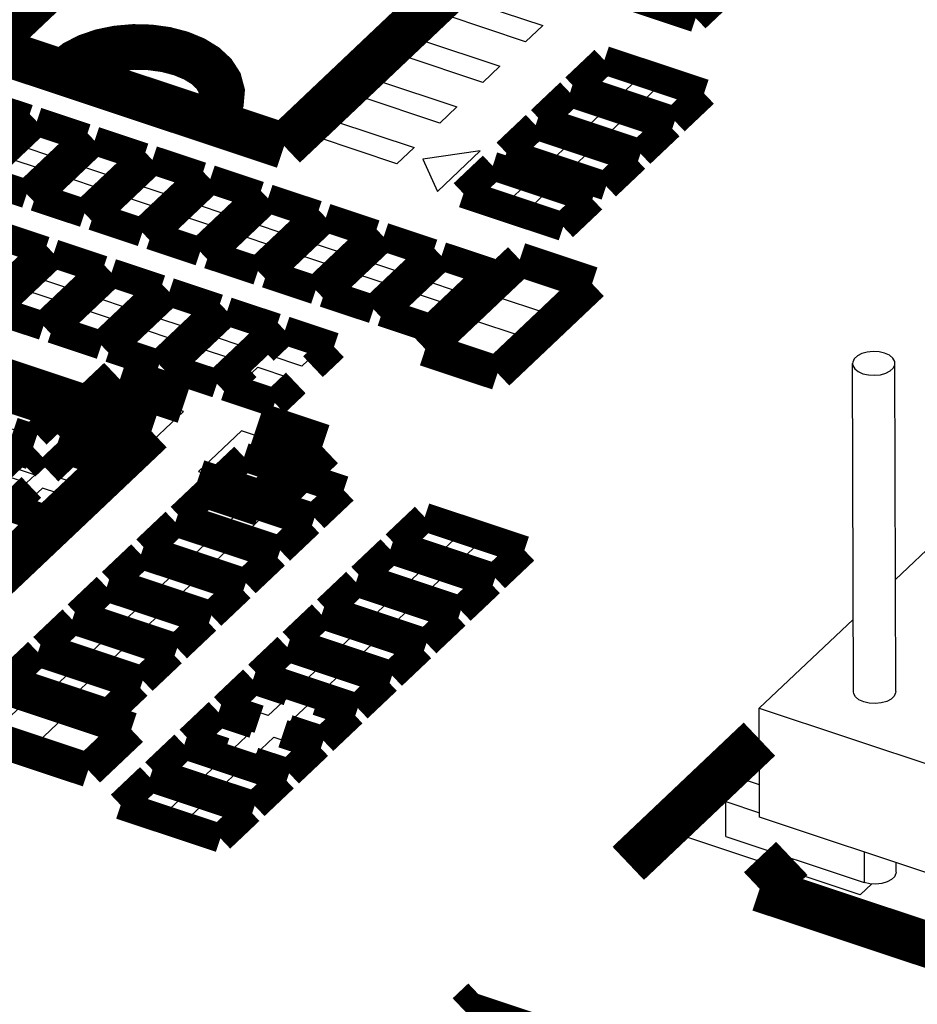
# Model space of a CAD drawing. Extents: x 0 to 1189, y 0 to 841.
# Tile 284 of 297: x 631.78 to 636.52, y 554.97 to 560.18. Entities that reach past the tile are written whole.
import ezdxf

# ---------------------------------------------------------------- set-up
doc = ezdxf.new("R2010")
doc.units = 0
doc.header["$LTSCALE"] = 65.395
doc.layers.get('0').update_dxf_attribs({"linetype": 'CONTINUOUS'})

msp = doc.modelspace()

# ---------------------------------------------------------------- linework, layer by layer
at = {"color": 7, "linetype": 'Continuous'}
for p, q in [((634.1225592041, 560.2846109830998), (634.5428876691, 560.1447657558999)), ((634.4520547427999, 560.0586792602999), (634.0317262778, 560.1985244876)), ((634.5428876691, 560.1447657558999), (634.4520547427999, 560.0586792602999)), ((633.8046439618, 559.9833082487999), (633.8954768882, 560.0693947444)), ((633.8954768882, 560.0693947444), (634.3158053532, 559.9295495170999)), ((634.2249724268, 559.8434630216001), (633.8046439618, 559.9833082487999)), ((634.3158053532, 559.9295495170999), (634.2249724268, 559.8434630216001)), ((634.7867908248, 559.8251886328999), (634.8867070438, 559.919883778)), ((634.8867070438, 559.919883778), (635.048877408, 559.8659289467)), ((635.048877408, 559.8659289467), (634.9489611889, 559.7712338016)), ((633.5775616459, 559.7680920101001), (633.6683945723, 559.8541785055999)), ((633.6683945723, 559.8541785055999), (634.0887230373, 559.7143332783)), ((634.9489611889, 559.7712338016), (634.7867908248, 559.8251886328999)), ((635.0602335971, 559.7342129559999), (635.1601498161, 559.828908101)), ((635.1601498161, 559.828908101), (635.3223201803, 559.7749532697)), ((633.9978901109, 559.6282467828), (633.5775616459, 559.7680920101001)), ((635.3223201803, 559.7749532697), (635.2224039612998, 559.6802581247)), ((634.0887230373, 559.7143332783), (633.9978901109, 559.6282467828)), ((634.6051249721, 559.6530156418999), (634.7050411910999, 559.7477107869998)), ((634.7050411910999, 559.7477107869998), (634.8672115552, 559.6937559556)), ((635.2224039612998, 559.6802581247), (635.0602335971, 559.7342129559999)), ((634.8672115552, 559.6937559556), (634.7672953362, 559.5990608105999)), ((634.8785677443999, 559.562039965), (634.9784839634, 559.65673511)), ((634.9784839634, 559.65673511), (635.1406543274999, 559.6027802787)), ((633.35047933, 559.5528757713), (633.4413122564, 559.6389622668)), ((633.4413122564, 559.6389622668), (633.8616407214, 559.4991170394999)), ((634.7672953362, 559.5990608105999), (634.6051249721, 559.6530156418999)), ((635.1406543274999, 559.6027802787), (635.0407381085, 559.5080851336)), ((631.7892073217, 559.5040420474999), (631.8855810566, 559.5953798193)), ((631.8855810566, 559.5953798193), (632.0537124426, 559.5394417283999)), ((633.770807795, 559.413030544), (633.35047933, 559.5528757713)), ((634.4234591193, 559.4808426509), (634.5233753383, 559.5755377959)), ((634.5233753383, 559.5755377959), (634.6855457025, 559.5215829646)), ((635.0407381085, 559.5080851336), (634.8785677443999, 559.562039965)), ((631.9573387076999, 559.4481039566), (631.7892073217, 559.5040420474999)), ((632.0537124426, 559.5394417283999), (631.9573387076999, 559.4481039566)), ((633.8616407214, 559.4991170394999), (633.770807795, 559.413030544)), ((634.6855457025, 559.5215829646), (634.5856294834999, 559.4268878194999)), ((632.0949007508, 559.4023364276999), (632.1912744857, 559.4936741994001)), ((632.1912744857, 559.4936741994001), (632.3594058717, 559.4377361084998)), ((634.2122914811, 559.4813148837), (633.90769193, 559.4372727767)), ((633.9852091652, 559.266098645), (634.2122914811, 559.4813148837)), ((634.5856294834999, 559.4268878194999), (634.4234591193, 559.4808426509)), ((634.6969018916, 559.3898669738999), (634.7968181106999, 559.484562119)), ((634.7968181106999, 559.484562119), (634.9589884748, 559.4306072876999)), ((631.7230809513, 559.4413710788), (631.8912123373, 559.3854329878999)), ((632.2630321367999, 559.3463983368), (632.0949007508, 559.4023364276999)), ((632.3594058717, 559.4377361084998), (632.2630321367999, 559.3463983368)), ((633.90769193, 559.4372727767), (633.9852091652, 559.266098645)), ((634.9589884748, 559.4306072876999), (634.8590722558, 559.3359121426)), ((631.7948386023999, 559.2940952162), (631.6267072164, 559.3500333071)), ((631.8912123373, 559.3854329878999), (631.7948386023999, 559.2940952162)), ((632.4005941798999, 559.3006308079), (632.4969679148, 559.3919685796)), ((632.4969679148, 559.3919685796), (632.6650993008, 559.3360304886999)), ((634.1963768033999, 559.2656264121), (634.2962930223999, 559.3603215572)), ((634.2962930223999, 559.3603215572), (634.4584633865, 559.3063667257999)), ((634.8590722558, 559.3359121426), (634.6969018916, 559.3898669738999)), ((631.9324006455, 559.2483276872), (632.0287743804, 559.339665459)), ((632.0287743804, 559.339665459), (632.1969057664, 559.283727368)), ((632.5687255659, 559.2446927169), (632.4005941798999, 559.3006308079)), ((632.6650993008, 559.3360304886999), (632.5687255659, 559.2446927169)), ((632.706287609, 559.198925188), (632.8026613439, 559.2902629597)), ((632.8026613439, 559.2902629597), (632.9707927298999, 559.2343248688)), ((634.4584633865, 559.3063667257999), (634.3585471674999, 559.2116715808)), ((632.1005320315, 559.1923895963), (631.9324006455, 559.2483276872)), ((632.1969057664, 559.283727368), (632.1005320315, 559.1923895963)), ((632.2380940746, 559.1466220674), (632.3344678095, 559.2379598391)), ((632.3344678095, 559.2379598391), (632.5025991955, 559.1820217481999)), ((634.3585471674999, 559.2116715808), (634.1963768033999, 559.2656264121)), ((634.4698195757, 559.1746507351), (634.5697357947, 559.2693458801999)), ((634.5697357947, 559.2693458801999), (634.7319061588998, 559.2153910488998)), ((632.874418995, 559.1429870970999), (632.706287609, 559.198925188)), ((632.9707927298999, 559.2343248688), (632.874418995, 559.1429870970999)), ((633.0119810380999, 559.0972195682), (633.1083547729, 559.1885573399)), ((633.1083547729, 559.1885573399), (633.2764861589, 559.1326192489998)), ((634.7319061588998, 559.2153910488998), (634.6319899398, 559.1206959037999)), ((632.4062254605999, 559.0906839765), (632.2380940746, 559.1466220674)), ((632.5025991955, 559.1820217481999), (632.4062254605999, 559.0906839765)), ((632.5437875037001, 559.0449164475), (632.6401612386, 559.1362542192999)), ((632.6401612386, 559.1362542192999), (632.8082926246, 559.0803161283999)), ((634.6319899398, 559.1206959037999), (634.4698195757, 559.1746507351)), ((633.1801124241, 559.0412814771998), (633.0119810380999, 559.0972195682)), ((633.2764861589, 559.1326192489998), (633.1801124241, 559.0412814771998)), ((633.3176744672, 558.9955139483), (633.414048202, 559.0868517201)), ((633.414048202, 559.0868517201), (633.582179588, 559.0309136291)), ((632.7119188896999, 558.9889783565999), (632.5437875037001, 559.0449164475)), ((632.8082926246, 559.0803161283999), (632.7119188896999, 558.9889783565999)), ((632.8494809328, 558.9432108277), (632.9458546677, 559.0345485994)), ((632.9458546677, 559.0345485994), (633.1139860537, 558.9786105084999)), ((633.582179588, 559.0309136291), (633.4858058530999, 558.9395758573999)), ((631.668985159, 558.9986768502), (631.8371165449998, 558.9427387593)), ((633.1139860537, 558.9786105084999), (633.0176123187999, 558.8872727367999)), ((633.4858058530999, 558.9395758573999), (633.3176744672, 558.9955139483)), ((633.6233678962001, 558.8938083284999), (633.7197416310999, 558.9851461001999)), ((633.7197416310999, 558.9851461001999), (633.8878730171, 558.9292080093)), ((631.8371165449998, 558.9427387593), (631.7407428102, 558.8514009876)), ((633.0176123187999, 558.8872727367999), (632.8494809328, 558.9432108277)), ((633.1551743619, 558.8415052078), (633.2515480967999, 558.9328429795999)), ((633.2515480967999, 558.9328429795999), (633.4196794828, 558.8769048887)), ((633.8878730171, 558.9292080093), (633.7914992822, 558.8378702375)), ((631.8783048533, 558.8056334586), (631.9746785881, 558.8969712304)), ((631.9746785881, 558.8969712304), (632.1428099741, 558.8410331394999)), ((633.4196794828, 558.8769048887), (633.3233057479, 558.7855671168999)), ((633.7914992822, 558.8378702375), (633.6233678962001, 558.8938083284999)), ((633.9290613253, 558.7921027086), (634.0254350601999, 558.8834404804)), ((634.0254350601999, 558.8834404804), (634.1935664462, 558.8275023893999)), ((632.1428099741, 558.8410331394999), (632.0464362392, 558.7496953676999)), ((633.3233057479, 558.7855671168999), (633.1551743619, 558.8415052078)), ((633.4608677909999, 558.7397995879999), (633.5572415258, 558.8311373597)), ((633.5572415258, 558.8311373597), (633.7253729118, 558.7751992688)), ((634.1935664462, 558.8275023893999), (634.0971927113, 558.7361646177)), ((634.3034862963, 558.7066089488), (634.4488189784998, 558.8443473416)), ((634.4488189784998, 558.8443473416), (634.6933737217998, 558.7629828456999)), ((632.0464362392, 558.7496953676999), (631.8783048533, 558.8056334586)), ((632.1839982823, 558.7039278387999), (632.2803720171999, 558.7952656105)), ((632.2803720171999, 558.7952656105), (632.4485034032, 558.7393275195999)), ((633.7253729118, 558.7751992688), (633.628999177, 558.6838614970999)), ((634.0971927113, 558.7361646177), (633.9290613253, 558.7921027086)), ((631.7158047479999, 558.6516247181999), (631.8121784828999, 558.7429624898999)), ((631.8121784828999, 558.7429624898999), (631.9803098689, 558.687024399)), ((632.4485034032, 558.7393275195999), (632.3521296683, 558.6479897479)), ((633.628999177, 558.6838614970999), (633.4608677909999, 558.7397995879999)), ((633.7665612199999, 558.6380939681), (633.8629349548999, 558.7294317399)), ((633.8629349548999, 558.7294317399), (634.0310663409, 558.673493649)), ((634.6933737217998, 558.7629828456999), (634.5480410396, 558.6252444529)), ((631.9803098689, 558.687024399), (631.883936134, 558.5956866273)), ((632.3521296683, 558.6479897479), (632.1839982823, 558.7039278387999)), ((632.4896917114, 558.602222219), (632.5860654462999, 558.6935599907)), ((632.5860654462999, 558.6935599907), (632.7541968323, 558.6376218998)), ((634.0310663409, 558.673493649), (633.934692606, 558.5821558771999)), ((634.5480410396, 558.6252444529), (634.3034862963, 558.7066089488)), ((631.883936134, 558.5956866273), (631.7158047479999, 558.6516247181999)), ((632.0214981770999, 558.5499190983), (632.1178719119, 558.6412568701)), ((632.1178719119, 558.6412568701), (632.2860032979, 558.5853187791)), ((632.7541968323, 558.6376218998), (632.6578230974, 558.546284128)), ((633.934692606, 558.5821558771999), (633.7665612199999, 558.6380939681)), ((632.2860032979, 558.5853187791), (632.1896295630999, 558.4939810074)), ((632.6578230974, 558.546284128), (632.4896917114, 558.602222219)), ((632.7953851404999, 558.5005165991), (632.8917588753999, 558.5918543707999)), ((632.8917588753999, 558.5918543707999), (633.0598902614, 558.5359162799)), ((634.0309875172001, 558.4483494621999), (634.1763201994, 558.5860878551)), ((634.1763201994, 558.5860878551), (634.4208749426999, 558.5047233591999)), ((632.1896295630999, 558.4939810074), (632.0214981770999, 558.5499190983)), ((632.3271916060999, 558.4482134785), (632.4235653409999, 558.5395512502)), ((632.4235653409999, 558.5395512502), (632.591696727, 558.4836131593)), ((633.0598902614, 558.5359162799), (632.9635165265, 558.4445785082)), ((632.591696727, 558.4836131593), (632.4953229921, 558.3922753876)), ((632.9635165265, 558.4445785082), (632.7953851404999, 558.5005165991)), ((633.1010785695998, 558.3988109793), (633.1974523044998, 558.4901487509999)), ((633.1974523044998, 558.4901487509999), (633.3655836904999, 558.4342106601)), ((634.4208749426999, 558.5047233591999), (634.2755422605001, 558.3669849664)), ((632.4953229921, 558.3922753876), (632.3271916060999, 558.4482134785)), ((632.6328850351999, 558.3465078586), (632.7292587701, 558.4378456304)), ((632.7292587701, 558.4378456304), (632.8973901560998, 558.3819075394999)), ((633.3655836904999, 558.4342106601), (633.2692099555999, 558.3428728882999)), ((634.2755422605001, 558.3669849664), (634.0309875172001, 558.4483494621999)), ((632.8973901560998, 558.3819075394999), (632.8010164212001, 558.2905697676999)), ((633.2692099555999, 558.3428728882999), (633.1010785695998, 558.3988109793)), ((636.1848792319, 556.6199792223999), (636.1811193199, 558.3564787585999)), ((636.4088787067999, 556.6204642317), (636.4051187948, 558.3569637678)), ((632.8010164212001, 558.2905697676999), (632.6328850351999, 558.3465078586)), ((632.9385784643, 558.2448022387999), (633.0349521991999, 558.3361400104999)), ((633.0349521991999, 558.3361400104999), (633.2030835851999, 558.2802019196)), ((633.2030835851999, 558.2802019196), (633.1067098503, 558.1888641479)), ((633.1067098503, 558.1888641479), (632.9385784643, 558.2448022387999)), ((631.613990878, 557.8489021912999), (631.8585456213, 557.7675376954)), ((631.8131291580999, 557.7244944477), (631.5685744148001, 557.8058589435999)), ((632.8814871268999, 557.7258767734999), (632.9814033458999, 557.8205719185)), ((632.9814033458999, 557.8205719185), (633.14357371, 557.7666170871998)), ((631.8585456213, 557.7675376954), (631.8131291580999, 557.7244944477)), ((633.14357371, 557.7666170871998), (633.043657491, 557.6719219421)), ((633.1549298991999, 557.6349010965), (633.2548461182, 557.7295962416)), ((633.2548461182, 557.7295962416), (633.4170164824, 557.6756414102)), ((633.043657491, 557.6719219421), (632.8814871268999, 557.7258767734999)), ((633.4170164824, 557.6756414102), (633.3171002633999, 557.5809462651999)), ((632.6998212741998, 557.5537037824), (632.7997374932, 557.6483989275)), ((632.7997374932, 557.6483989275), (632.9619078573, 557.5944440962)), ((633.3171002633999, 557.5809462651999), (633.1549298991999, 557.6349010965)), ((632.9619078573, 557.5944440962), (632.8619916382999, 557.4997489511)), ((632.8619916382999, 557.4997489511), (632.6998212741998, 557.5537037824)), ((632.9732640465, 557.4627281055), (633.0731802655, 557.5574232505)), ((633.0731802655, 557.5574232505), (633.2353506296, 557.5034684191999)), ((632.5181554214, 557.3815307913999), (632.6180716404, 557.4762259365)), ((632.6180716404, 557.4762259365), (632.7802420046, 557.4222711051)), ((633.2353506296, 557.5034684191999), (633.1354344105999, 557.4087732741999)), ((633.8367790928, 557.4080467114), (633.9366953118, 557.5027418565)), ((633.9366953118, 557.5027418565), (634.0988656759, 557.4487870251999)), ((632.7802420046, 557.4222711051), (632.6803257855, 557.3275759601)), ((633.1354344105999, 557.4087732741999), (632.9732640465, 557.4627281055)), ((634.0988656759, 557.4487870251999), (633.9989494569, 557.3540918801)), ((636.6382154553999, 557.4330033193), (636.4075926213, 557.2144315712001)), ((632.6803257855, 557.3275759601), (632.5181554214, 557.3815307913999)), ((632.7915981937, 557.2905551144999), (632.8915144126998, 557.3852502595)), ((632.8915144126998, 557.3852502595), (633.0536847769, 557.3312954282)), ((633.9989494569, 557.3540918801), (633.8367790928, 557.4080467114)), ((634.1102218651, 557.3170710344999), (634.2101380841, 557.4117661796)), ((634.2101380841, 557.4117661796), (634.3723084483, 557.3578113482)), ((633.0536847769, 557.3312954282), (632.9537685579, 557.2366002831)), ((633.6551132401, 557.2358737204), (633.7550294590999, 557.3305688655)), ((633.7550294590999, 557.3305688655), (633.9171998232, 557.2766140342)), ((634.2723922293, 557.2631162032), (634.1102218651, 557.3170710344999)), ((634.3723084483, 557.3578113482), (634.2723922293, 557.2631162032)), ((632.3364895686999, 557.2093578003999), (632.4364057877, 557.3040529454)), ((632.4364057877, 557.3040529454), (632.5985761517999, 557.2500981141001)), ((632.9537685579, 557.2366002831), (632.7915981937, 557.2905551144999)), ((633.9171998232, 557.2766140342), (633.8172836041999, 557.1819188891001)), ((632.4986599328, 557.1554029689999), (632.3364895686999, 557.2093578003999)), ((632.5985761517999, 557.2500981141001), (632.4986599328, 557.1554029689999)), ((632.609932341, 557.1183821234), (632.70984856, 557.2130772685)), ((632.70984856, 557.2130772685), (632.8720189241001, 557.1591224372)), ((633.8172836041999, 557.1819188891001), (633.6551132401, 557.2358737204)), ((633.9285560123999, 557.1448980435), (634.0284722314, 557.2395931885)), ((634.0284722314, 557.2395931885), (634.1906425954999, 557.1856383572)), ((632.8720189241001, 557.1591224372), (632.7721027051, 557.0644272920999)), ((633.4734473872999, 557.0637007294), (633.5733636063, 557.1583958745)), ((633.5733636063, 557.1583958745), (633.7355339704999, 557.1044410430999)), ((634.1906425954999, 557.1856383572), (634.0907263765, 557.0909432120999)), ((632.1548237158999, 557.0371848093), (632.2547399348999, 557.1318799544)), ((632.2547399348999, 557.1318799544), (632.4169102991, 557.0779251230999)), ((632.7721027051, 557.0644272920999), (632.609932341, 557.1183821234)), ((633.7355339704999, 557.1044410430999), (633.6356177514, 557.0097458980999)), ((634.0907263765, 557.0909432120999), (633.9285560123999, 557.1448980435)), ((632.4169102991, 557.0779251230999), (632.3169940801, 556.983229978)), ((633.6356177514, 557.0097458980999), (633.4734473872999, 557.0637007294)), ((633.7468901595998, 556.9727250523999), (633.8468063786, 557.0674201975)), ((633.8468063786, 557.0674201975), (634.0089767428, 557.0134653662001)), ((632.3169940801, 556.983229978), (632.1548237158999, 557.0371848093)), ((632.4282664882, 556.9462091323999), (632.5281827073, 557.0409042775)), ((632.5281827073, 557.0409042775), (632.6903530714, 556.9869494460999)), ((634.0089767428, 557.0134653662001), (633.9090605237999, 556.9187702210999)), ((636.1840508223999, 557.0025708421), (635.6876798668, 556.5321375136)), ((631.9731578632, 556.8650118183), (632.0730740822, 556.9597069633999)), ((632.0730740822, 556.9597069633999), (632.2352444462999, 556.9057521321)), ((632.5904368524, 556.8922543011), (632.4282664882, 556.9462091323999)), ((632.6903530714, 556.9869494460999), (632.5904368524, 556.8922543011)), ((633.2917815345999, 556.8915277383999), (633.3916977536, 556.9862228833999)), ((633.3916977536, 556.9862228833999), (633.5538681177, 556.9322680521)), ((633.9090605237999, 556.9187702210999), (633.7468901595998, 556.9727250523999)), ((632.2352444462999, 556.9057521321), (632.1353282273, 556.8110569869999)), ((633.5538681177, 556.9322680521), (633.4539518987, 556.8375729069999)), ((633.5652243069, 556.8005520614), (633.6651405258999, 556.8952472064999)), ((633.6651405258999, 556.8952472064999), (633.82731089, 556.8412923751)), ((632.1353282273, 556.8110569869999), (631.9731578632, 556.8650118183)), ((632.2466006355, 556.7740361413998), (632.3465168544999, 556.8687312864)), ((632.3465168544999, 556.8687312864), (632.5086872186, 556.8147764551)), ((633.4539518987, 556.8375729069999), (633.2917815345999, 556.8915277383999)), ((632.5086872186, 556.8147764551), (632.4087709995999, 556.72008131)), ((633.1101156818, 556.7193547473), (633.2100319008, 556.8140498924)), ((633.2100319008, 556.8140498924), (633.372202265, 556.7600950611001)), ((633.727394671, 556.7465972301), (633.5652243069, 556.8005520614)), ((633.82731089, 556.8412923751), (633.727394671, 556.7465972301)), ((631.7914920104, 556.6928388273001), (631.8914082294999, 556.7875339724)), ((631.8914082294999, 556.7875339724), (632.0535785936, 556.733579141)), ((632.4087709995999, 556.72008131), (632.2466006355, 556.7740361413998)), ((633.372202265, 556.7600950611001), (633.2722860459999, 556.665399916)), ((631.9536623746, 556.638883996), (631.7914920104, 556.6928388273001)), ((632.0535785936, 556.733579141), (631.9536623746, 556.638883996)), ((632.0649347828, 556.6018631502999), (632.1648510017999, 556.6965582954)), ((632.1648510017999, 556.6965582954), (632.3270213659, 556.6426034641)), ((633.2722860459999, 556.665399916), (633.1101156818, 556.7193547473)), ((633.3835584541, 556.6283790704), (633.4834746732, 556.7230742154)), ((633.4834746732, 556.7230742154), (633.6456450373, 556.6691193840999)), ((631.5532932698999, 556.6383355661), (631.7978480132, 556.5569710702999)), ((632.3270213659, 556.6426034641), (632.2271051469, 556.547908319)), ((632.9284498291, 556.5471817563), (633.0283660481, 556.6418769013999)), ((633.0283660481, 556.6418769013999), (633.1905364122, 556.58792207)), ((633.6456450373, 556.6691193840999), (633.5457288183, 556.574424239)), ((632.2271051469, 556.547908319), (632.0649347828, 556.6018631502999)), ((633.1905364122, 556.58792207), (633.0906201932, 556.493226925)), ((633.5457288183, 556.574424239), (633.3835584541, 556.6283790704)), ((631.7978480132, 556.5569710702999), (631.652515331, 556.4192326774)), ((633.0906201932, 556.493226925), (632.9284498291, 556.5471817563)), ((633.2018926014, 556.4562060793), (633.3018088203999, 556.5509012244)), ((633.3018088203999, 556.5509012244), (633.4639791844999, 556.4969463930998)), ((635.6889269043, 555.9561985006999), (635.6876798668, 556.5321375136)), ((635.6876798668, 556.5321375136), (637.216147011, 556.0236094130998)), ((631.8665007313, 556.3480387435), (632.0118334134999, 556.4857771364)), ((632.0118334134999, 556.4857771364), (632.2563881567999, 556.4044126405)), ((633.4639791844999, 556.4969463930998), (633.3640629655, 556.4022512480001)), ((632.7467839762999, 556.3750087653), (632.8467001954, 556.4697039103)), ((632.8467001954, 556.4697039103), (633.0088705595, 556.4157490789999)), ((633.3640629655, 556.4022512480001), (633.2018926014, 556.4562060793)), ((632.2563881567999, 556.4044126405), (632.1110554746, 556.2666742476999)), ((632.9089543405, 556.3210539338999), (632.7467839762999, 556.3750087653)), ((633.0088705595, 556.4157490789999), (632.9089543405, 556.3210539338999)), ((633.0202267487, 556.2840330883), (633.1201429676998, 556.3787282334)), ((633.1201429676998, 556.3787282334), (633.2823133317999, 556.3247734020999)), ((632.1110554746, 556.2666742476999), (631.8665007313, 556.3480387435)), ((633.2823133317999, 556.3247734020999), (633.1823971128, 556.230078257)), ((632.5651181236, 556.2028357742), (632.6650343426, 556.2975309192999)), ((632.6650343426, 556.2975309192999), (632.8272047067, 556.243576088)), ((633.1823971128, 556.230078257), (633.0202267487, 556.2840330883)), ((632.8272047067, 556.243576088), (632.7272884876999, 556.1488809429)), ((632.7272884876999, 556.1488809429), (632.5651181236, 556.2028357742)), ((632.8385608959, 556.1118600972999), (632.9384771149, 556.2065552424)), ((632.9384771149, 556.2065552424), (633.1006474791, 556.152600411)), ((632.3834522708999, 556.0306627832), (632.4833684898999, 556.1253579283)), ((632.4833684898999, 556.1253579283), (632.645538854, 556.0714030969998)), ((633.1006474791, 556.152600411), (633.0007312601, 556.057905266)), ((635.6246266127, 556.147853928), (635.5101914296, 556.0393985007)), ((635.6885579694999, 556.1265836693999), (635.6246266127, 556.147853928)), ((632.645538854, 556.0714030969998), (632.545622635, 555.9767079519)), ((633.0007312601, 556.057905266), (632.8385608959, 556.1118600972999)), ((635.3038292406, 555.8508434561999), (635.5309115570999, 556.0660596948)), ((635.5309115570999, 556.0660596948), (635.5363969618, 556.0642346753)), ((632.545622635, 555.9767079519), (632.3834522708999, 556.0306627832)), ((632.6568950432, 555.9396871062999), (632.7568112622, 556.0343822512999)), ((632.7568112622, 556.0343822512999), (632.9189816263, 555.98042742)), ((635.5105924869, 555.8541718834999), (635.5101914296, 556.0393985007)), ((635.5101914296, 556.0393985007), (635.6888754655, 555.9799494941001)), ((632.9189816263, 555.98042742), (632.8190654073, 555.8857322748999)), ((637.2173940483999, 555.4476704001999), (635.6889269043, 555.9561985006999)), ((632.8190654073, 555.8857322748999), (632.6568950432, 555.9396871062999)), ((635.5105924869, 555.8541718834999), (636.2417293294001, 555.6109192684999)), ((636.2215112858, 555.5455263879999), (635.3038292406, 555.8508434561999)), ((636.2413796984, 555.7723948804), (636.2417293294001, 555.6109192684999)), ((636.4109466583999, 555.6653894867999), (636.4108370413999, 555.7160156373)), ((636.2215112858, 555.5455263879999), (636.2825924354, 555.6034157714))]:
    msp.add_line(p, q, dxfattribs=at)
at = {"color": 1, "linetype": 'Continuous'}
for p, q in [((632.3374140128, 558.2034753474), (632.1103316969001, 557.9882591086)), ((632.6431074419, 558.1017697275), (632.3374140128, 558.2034753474)), ((631.9045997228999, 558.0770608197), (631.7364683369, 558.1329989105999)), ((632.416025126, 557.8865534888), (632.6431074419, 558.1017697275)), ((631.6400946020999, 558.0416611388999), (631.8082259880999, 557.985723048)), ((631.8082259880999, 557.985723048), (631.9045997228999, 558.0770608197)), ((632.1103316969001, 557.9882591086), (632.416025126, 557.8865534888)), ((632.948800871, 558.0000641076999), (632.7217185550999, 557.7848478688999)), ((633.2544943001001, 557.8983584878), (632.948800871, 558.0000641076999)), ((633.0274119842, 557.6831422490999), (633.2544943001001, 557.8983584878)), ((632.058759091, 557.8513107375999), (631.9623853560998, 557.7599729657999)), ((632.2268904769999, 557.7953726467), (632.058759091, 557.8513107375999)), ((632.1305167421, 557.7040348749), (632.2268904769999, 557.7953726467)), ((632.7217185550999, 557.7848478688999), (633.0274119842, 557.6831422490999)), ((631.9623853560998, 557.7599729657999), (632.1305167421, 557.7040348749)), ((631.8962589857, 557.6973019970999), (631.7998852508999, 557.6059642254)), ((632.0643903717, 557.6413639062), (631.8962589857, 557.6973019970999)), ((631.9680166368, 557.5500261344), (632.0643903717, 557.6413639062)), ((631.7998852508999, 557.6059642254), (631.9680166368, 557.5500261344))]:
    msp.add_line(p, q, dxfattribs=at)
at = {"color": 7, "linetype": 'Continuous'}
for points, const_width in [([(632.53675337, 560.9166014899), (631.601628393, 560.0303410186)], 0.2416047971), ([(633.1751853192, 559.5068113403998), (634.1103102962, 560.3930718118)], 0.2416047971), ([(634.8239464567, 560.3594698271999), (635.3512676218, 560.1840276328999)], 0.1510030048), ([(635.3512676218, 560.1840276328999), (635.5056835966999, 560.3303746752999)], 0.1510030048), ([(631.601628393, 560.0303410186), (633.1751853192, 559.5068113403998)], 0.2416047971), ([(632.7839214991, 559.6541419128), (632.8207513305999, 559.698365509), (632.8416236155, 559.7457470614), (632.8457433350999, 559.7944818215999), (632.8325735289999, 559.8435588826), (632.8030764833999, 559.8893923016), (632.7582951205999, 559.9311075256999), (632.699935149, 559.9671156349), (632.6288870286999, 559.9964901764), (632.5503420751, 560.0170848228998), (632.4661393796, 560.0286975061), (632.3794861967, 560.0308859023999), (632.2921787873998, 560.0233507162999), (632.2105964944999, 560.0066425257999), (632.1362972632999, 559.9813501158), (632.0721111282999, 559.9484368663), (632.0196879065, 559.9084059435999)], 0.2416047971), ([(634.8681029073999, 559.9609655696), (634.7136869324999, 559.8146185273)], 0.1510030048), ([(635.3954240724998, 559.7855233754), (634.8681029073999, 559.9609655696)], 0.1510030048), ([(634.6864370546, 559.7887925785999), (634.5320210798, 559.6424455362)], 0.1510030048), ([(635.2137582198, 559.6133503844), (634.6864370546, 559.7887925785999)], 0.1510030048), ([(634.7136869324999, 559.8146185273), (635.2410080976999, 559.639176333)], 0.1510030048), ([(631.8211229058, 559.6517174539), (631.561283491, 559.7381672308)], 0.1510030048), ([(635.2410080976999, 559.639176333), (635.3954240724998, 559.7855233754)], 0.1510030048), ([(631.5077493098, 559.3547190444), (631.8211229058, 559.6517174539)], 0.1510030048), ([(631.8669769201, 559.6364616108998), (631.5536033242, 559.3394632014)], 0.1510030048), ([(632.1268163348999, 559.5500118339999), (631.8669769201, 559.6364616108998)], 0.1510030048), ([(634.5320210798, 559.6424455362), (635.059342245, 559.4670033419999)], 0.1510030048), ([(634.5048166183, 559.6166626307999), (634.3503098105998, 559.4702295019)], 0.1510030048), ([(635.0321377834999, 559.4412204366), (634.5048166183, 559.6166626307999)], 0.1510030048), ([(635.059342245, 559.4670033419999), (635.2137582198, 559.6133503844)], 0.1510030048), ([(631.8134427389, 559.2530134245), (632.1268163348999, 559.5500118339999)], 0.1510030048), ([(632.1726703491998, 559.5347559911), (631.8592967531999, 559.2377575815)], 0.1510030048), ([(632.432509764, 559.4483062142), (632.1726703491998, 559.5347559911)], 0.1510030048), ([(632.119136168, 559.1513078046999), (632.432509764, 559.4483062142)], 0.1510030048), ([(632.4783637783, 559.4330503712), (632.1649901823, 559.1360519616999)], 0.1510030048), ([(632.738203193, 559.3466005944), (632.4783637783, 559.4330503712)], 0.1510030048), ([(634.3503098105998, 559.4702295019), (634.8776309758, 559.2947873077)], 0.1510030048), ([(634.8776309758, 559.2947873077), (635.0321377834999, 559.4412204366)], 0.1510030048), ([(634.2776888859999, 559.4014033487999), (634.1232729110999, 559.2550563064)], 0.1510030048), ([(634.8050100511, 559.2259611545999), (634.2776888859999, 559.4014033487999)], 0.1510030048), ([(631.5536033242, 559.3394632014), (631.8134427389, 559.2530134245)], 0.1510030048), ([(632.4248295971, 559.0496021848), (632.738203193, 559.3466005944)], 0.1510030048), ([(632.7840572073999, 559.3313447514), (632.4706836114, 559.0343463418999)], 0.1510030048), ([(633.0438966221, 559.2448949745), (632.7840572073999, 559.3313447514)], 0.1510030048), ([(631.8592967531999, 559.2377575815), (632.119136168, 559.1513078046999)], 0.1510030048), ([(632.7305230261, 558.947896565), (633.0438966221, 559.2448949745)], 0.1510030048), ([(633.0897506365, 559.2296391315), (632.7763770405, 558.9326407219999)], 0.1510030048), ([(633.3495900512, 559.1431893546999), (633.0897506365, 559.2296391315)], 0.1510030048), ([(634.1232729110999, 559.2550563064), (634.6505940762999, 559.0796141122)], 0.1510030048), ([(634.6505940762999, 559.0796141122), (634.8050100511, 559.2259611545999)], 0.1510030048), ([(628.9800350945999, 559.1673145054), (632.4750280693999, 558.0045141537)], 0.2416047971), ([(632.1649901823, 559.1360519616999), (632.4248295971, 559.0496021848)], 0.1510030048), ([(633.0362164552, 558.8461909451), (633.3495900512, 559.1431893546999)], 0.1510030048), ([(633.3954440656, 559.1279335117), (633.0820704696, 558.8309351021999)], 0.1510030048), ([(633.6552834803, 559.0414837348), (633.3954440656, 559.1279335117)], 0.1510030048), ([(631.9102204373, 558.953308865), (631.6503810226, 559.0397586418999)], 0.1510030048), ([(632.4706836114, 559.0343463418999), (632.7305230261, 558.947896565)], 0.1510030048), ([(633.3419098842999, 558.7444853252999), (633.6552834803, 559.0414837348)], 0.1510030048), ([(633.7011374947, 559.0262278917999), (633.3877638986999, 558.7292294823)], 0.1510030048), ([(633.9609769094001, 558.9397781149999), (633.7011374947, 559.0262278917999)], 0.1510030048), ([(631.5968468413, 558.6563104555), (631.9102204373, 558.953308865)], 0.1510030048), ([(631.9560744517, 558.9380530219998), (631.6427008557, 558.6410546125)], 0.1510030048), ([(632.2159138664, 558.8516032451), (631.9560744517, 558.9380530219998)], 0.1510030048), ([(632.7763770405, 558.9326407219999), (633.0362164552, 558.8461909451)], 0.1510030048), ([(633.6476033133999, 558.6427797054), (633.9609769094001, 558.9397781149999)], 0.1510030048), ([(634.0068309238, 558.9245222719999), (633.6934573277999, 558.6275238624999)], 0.1510030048), ([(634.4209127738, 558.9059700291), (633.9213316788, 558.4324943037)], 0.1812036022), ([(634.2666703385, 558.8380724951), (634.0068309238, 558.9245222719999)], 0.1510030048), ([(634.8030295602, 558.7788380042), (634.4209127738, 558.9059700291)], 0.1812036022), ([(631.9025402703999, 558.5546048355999), (632.2159138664, 558.8516032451)], 0.1510030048), ([(632.2617678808, 558.8363474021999), (631.9483942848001, 558.5393489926)], 0.1510030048), ([(632.5216072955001, 558.7498976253), (632.2617678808, 558.8363474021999)], 0.1510030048), ([(633.0820704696, 558.8309351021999), (633.3419098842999, 558.7444853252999)], 0.1510030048), ([(633.9532967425, 558.5410740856), (634.2666703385, 558.8380724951)], 0.1510030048), ([(632.2082336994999, 558.4528992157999), (632.5216072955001, 558.7498976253)], 0.1510030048), ([(634.3034484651, 558.3053622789), (634.8030295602, 558.7788380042)], 0.1812036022), ([(632.5674613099, 558.7346417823), (632.2540877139, 558.4376433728)], 0.1510030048), ([(632.8273007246, 558.6481920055), (632.5674613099, 558.7346417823)], 0.1510030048), ([(633.3877638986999, 558.7292294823), (633.6476033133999, 558.6427797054)], 0.1510030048), ([(632.5139271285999, 558.3511935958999), (632.8273007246, 558.6481920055)], 0.1510030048), ([(631.6427008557, 558.6410546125), (631.9025402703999, 558.5546048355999)], 0.1510030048), ([(632.8731547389, 558.6329361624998), (632.559781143, 558.335937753)], 0.1510030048), ([(633.1329941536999, 558.5464863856), (632.8731547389, 558.6329361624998)], 0.1510030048), ([(633.6934573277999, 558.6275238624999), (633.9532967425, 558.5410740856)], 0.1510030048), ([(631.9483942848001, 558.5393489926), (632.2082336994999, 558.4528992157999)], 0.1510030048), ([(632.8196205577, 558.2494879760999), (633.1329941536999, 558.5464863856)], 0.1510030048), ([(633.178848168, 558.5312305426), (633.0675778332, 558.4257745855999)], 0.1510030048), ([(633.4386875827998, 558.4447807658), (633.178848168, 558.5312305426)], 0.1510030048), ([(632.2540877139, 558.4376433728), (632.5139271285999, 558.3511935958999)], 0.1510030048), ([(633.3274172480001, 558.3393248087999), (633.4386875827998, 558.4447807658)], 0.1510030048), ([(633.9213316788, 558.4324943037), (634.3034484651, 558.3053622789)], 0.1812036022), ([(632.559781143, 558.335937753), (632.8196205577, 558.2494879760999)], 0.1510030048), ([(632.9767449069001, 558.3396880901), (632.8654745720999, 558.2342321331)], 0.1510030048), ([(631.9884918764, 557.9706422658), (632.3064071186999, 558.2719450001)], 0.2416047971), ([(632.3064071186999, 558.2719450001), (632.6503122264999, 558.1575261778)], 0.2416047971), ([(632.8654745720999, 558.2342321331), (633.1253139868, 558.1477823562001)], 0.1510030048), ([(633.1253139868, 558.1477823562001), (633.2365843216, 558.2532383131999)], 0.1510030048), ([(631.6065938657, 558.0686247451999), (631.7178642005, 558.1740807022)], 0.1510030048), ([(631.7178642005, 558.1740807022), (631.9777036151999, 558.0876309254)], 0.1510030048), ([(631.9777036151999, 558.0876309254), (631.8664332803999, 557.9821749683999)], 0.1510030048), ([(633.3763341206, 557.9159753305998), (633.0324290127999, 558.0303941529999)], 0.2416047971), ([(632.4704864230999, 558.0002098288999), (630.398042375, 556.0360603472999)], 0.2416047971), ([(631.7273080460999, 557.953851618), (631.8476748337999, 557.9138050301)], 0.2416047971), ([(632.3323969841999, 557.8562234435), (631.9884918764, 557.9706422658)], 0.2416047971), ([(631.8476748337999, 557.9138050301), (631.7761439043, 557.8460119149)], 0.2416047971), ([(633.0584188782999, 557.6146725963), (633.3763341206, 557.9159753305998)], 0.2416047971), ([(631.775600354, 557.8960884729), (631.6643300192, 557.7906325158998)], 0.1510030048), ([(631.9288846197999, 557.7869365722), (632.0401549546, 557.8923925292)], 0.1510030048), ([(632.0401549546, 557.8923925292), (632.2999943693, 557.8059427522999)], 0.1510030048), ([(632.9627992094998, 557.8616537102), (632.8083832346, 557.7153066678)], 0.1510030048), ([(633.4901203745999, 557.6862115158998), (632.9627992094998, 557.8616537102)], 0.1510030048), ([(632.2999943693, 557.8059427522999), (632.1887240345, 557.7004867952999)], 0.1510030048), ([(632.7145137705, 557.7290914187), (633.0584188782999, 557.6146725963)], 0.2416047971), ([(632.8083832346, 557.7153066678), (633.3357043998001, 557.5398644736)], 0.1510030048), ([(631.7267813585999, 557.5953941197), (631.8380516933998, 557.7008500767)], 0.1510030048), ([(632.7811333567, 557.6894807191), (632.6267173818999, 557.5431336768)], 0.1510030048), ([(633.3084545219, 557.5140385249), (632.7811333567, 557.6894807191)], 0.1510030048), ([(633.3357043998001, 557.5398644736), (633.4901203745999, 557.6862115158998)], 0.1510030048), ([(632.0978911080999, 557.6144002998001), (631.9866207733, 557.5089443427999)], 0.1510030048), ([(631.9866207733, 557.5089443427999), (631.7267813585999, 557.5953941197)], 0.1510030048), ([(632.599467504, 557.5173077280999), (632.4450515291, 557.3709606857)], 0.1510030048), ([(633.1267886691, 557.3418655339), (632.599467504, 557.5173077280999)], 0.1510030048), ([(632.6267173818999, 557.5431336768), (633.1540385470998, 557.3676914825)], 0.1510030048), ([(633.1540385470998, 557.3676914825), (633.3084545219, 557.5140385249)], 0.1510030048), ([(633.9180911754, 557.5438236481), (633.7636752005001, 557.3974766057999)], 0.1510030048), ([(634.4454123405, 557.3683814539), (633.9180911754, 557.5438236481)], 0.1510030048), ([(631.5354211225, 557.3944620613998), (631.6882678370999, 557.3436092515)], 0.2416047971), ([(633.7636752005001, 557.3974766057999), (634.2909963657, 557.2220344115)], 0.1510030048), ([(632.4178016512, 557.3451347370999), (632.2633856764, 557.1987876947)], 0.1510030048), ([(632.9451228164, 557.1696925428), (632.4178016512, 557.3451347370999)], 0.1510030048), ([(632.4450515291, 557.3709606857), (632.9723726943, 557.1955184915)], 0.1510030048), ([(632.9723726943, 557.1955184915), (633.1267886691, 557.3418655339)], 0.1510030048), ([(633.7364253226, 557.3716506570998), (633.5820093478, 557.2253036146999)], 0.1510030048), ([(634.2637464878, 557.1962084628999), (633.7364253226, 557.3716506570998)], 0.1510030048), ([(634.2909963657, 557.2220344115), (634.4454123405, 557.3683814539)], 0.1510030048), ([(632.2633856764, 557.1987876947), (632.7907068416, 557.0233455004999)], 0.1510030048), ([(633.5547594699, 557.1994776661), (633.400343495, 557.0531306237)], 0.1510030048), ([(634.082080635, 557.0240354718), (633.5547594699, 557.1994776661)], 0.1510030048), ([(633.5820093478, 557.2253036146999), (634.109330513, 557.0498614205)], 0.1510030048), ([(634.109330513, 557.0498614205), (634.2637464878, 557.1962084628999)], 0.1510030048), ([(632.2361357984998, 557.1729617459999), (632.0817198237, 557.0266147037)], 0.1510030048), ([(632.7634569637, 556.9975195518), (632.2361357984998, 557.1729617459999)], 0.1510030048), ([(632.7907068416, 557.0233455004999), (632.9451228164, 557.1696925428)], 0.1510030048), ([(632.0817198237, 557.0266147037), (632.6090409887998, 556.8511725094)], 0.1510030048), ([(633.3730936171, 557.0273046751), (633.2186776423, 556.8809576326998)], 0.1510030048), ([(633.9004147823, 556.8518624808), (633.3730936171, 557.0273046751)], 0.1510030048), ([(633.400343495, 557.0531306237), (633.9276646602, 556.8776884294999)], 0.1510030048), ([(632.0544699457, 557.000788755), (631.9000539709, 556.8544417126)], 0.1510030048), ([(632.5817911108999, 556.8253465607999), (632.0544699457, 557.000788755)], 0.1510030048), ([(632.6090409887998, 556.8511725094), (632.7634569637, 556.9975195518)], 0.1510030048), ([(633.9276646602, 556.8776884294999), (634.082080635, 557.0240354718)], 0.1510030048), ([(633.2186776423, 556.8809576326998), (633.7459988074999, 556.7055154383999)], 0.1510030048), ([(631.8728040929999, 556.828615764), (631.7183881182, 556.6822687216)], 0.1510030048), ([(632.4001252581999, 556.6531735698), (631.8728040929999, 556.828615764)], 0.1510030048), ([(631.9000539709, 556.8544417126), (632.4273751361, 556.6789995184)], 0.1510030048), ([(632.4273751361, 556.6789995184), (632.5817911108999, 556.8253465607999)], 0.1510030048), ([(633.1914277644, 556.855131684), (633.0370117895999, 556.7087846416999)], 0.1510030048), ([(633.7187489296, 556.6796894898), (633.1914277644, 556.855131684)], 0.1510030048), ([(633.7459988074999, 556.7055154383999), (633.9004147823, 556.8518624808)], 0.1510030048), ([(632.3660439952, 556.420267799), (631.5253870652, 556.6999582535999)], 0.1812036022), ([(631.7183881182, 556.6822687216), (632.2457092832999, 556.5068265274)], 0.1510030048), ([(633.0097619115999, 556.682958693), (632.8553459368, 556.5366116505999)], 0.1510030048), ([(633.1969991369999, 556.6206640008), (633.0097619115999, 556.682958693)], 0.1510030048), ([(633.0370117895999, 556.7087846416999), (633.5643329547, 556.5333424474)], 0.1510030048), ([(633.5643329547, 556.5333424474), (633.7187489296, 556.6796894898)], 0.1510030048), ([(632.2457092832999, 556.5068265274), (632.4001252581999, 556.6531735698)], 0.1510030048), ([(633.5370830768, 556.5075164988), (633.3498458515, 556.5698111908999)], 0.1510030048), ([(632.8280960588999, 556.510785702), (632.6736800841, 556.3644386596)], 0.1510030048), ([(633.0153332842, 556.4484910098), (632.8280960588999, 556.510785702)], 0.1510030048), ([(632.8553459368, 556.5366116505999), (633.0425831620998, 556.4743169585)], 0.1510030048), ([(633.3826671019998, 556.3611694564), (633.5370830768, 556.5075164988)], 0.1510030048), ([(631.2983047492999, 556.4847420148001), (632.1389616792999, 556.2050515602)], 0.1812036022), ([(632.1389616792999, 556.2050515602), (632.3660439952, 556.420267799)], 0.1812036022), ([(633.1954298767, 556.4234641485), (633.3826671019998, 556.3611694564)], 0.1510030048), ([(635.6880329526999, 556.3690604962), (634.9945225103, 555.7117891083)], 0.2416047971), ([(632.6736800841, 556.3644386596), (632.8609173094, 556.3021439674)], 0.1510030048), ([(633.3554172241, 556.3353435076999), (633.1681799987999, 556.3976381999)], 0.1510030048), ([(632.6464302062, 556.3386127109), (632.4920142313, 556.1922656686)], 0.1510030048), ([(633.1737513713, 556.1631705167), (632.6464302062, 556.3386127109)], 0.1510030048), ([(633.2010012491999, 556.1889964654), (633.3554172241, 556.3353435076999)], 0.1510030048), ([(633.0137640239, 556.2512911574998), (633.2010012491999, 556.1889964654)], 0.1510030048), ([(632.4647643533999, 556.1664397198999), (632.3103483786, 556.0200926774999)], 0.1510030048), ([(632.9920855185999, 555.9909975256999), (632.4647643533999, 556.1664397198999)], 0.1510030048), ([(632.4920142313, 556.1922656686), (633.0193353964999, 556.0168234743)], 0.1510030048), ([(633.0193353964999, 556.0168234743), (633.1737513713, 556.1631705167)], 0.1510030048), ([(632.3103483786, 556.0200926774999), (632.8376695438, 555.8446504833)], 0.1510030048), ([(632.8376695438, 555.8446504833), (632.9920855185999, 555.9909975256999)], 0.1510030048), ([(635.8596059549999, 555.7380534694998), (635.6897072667, 555.5770327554)], 0.2416047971), ([(635.6897072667, 555.5770327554), (637.2181744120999, 555.0685046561)], 0.2416047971), ([(634.2315259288, 554.988662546), (634.1490496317, 554.9104960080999)], 0.2416047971), ([(634.1490496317, 554.9104960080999), (635.8840891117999, 554.3332403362)], 0.2416047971)]:
    msp.add_lwpolyline(points, dxfattribs=dict(at, const_width=const_width))
for points in [[(636.3503366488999, 558.4109489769), (636.3207834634, 558.4177927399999), (636.2891101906, 558.4196568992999), (636.2579732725, 558.4164696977), (636.2296225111, 558.4085090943), (636.2062158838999, 558.3963227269), (636.1898676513, 558.3809697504), (636.1818301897, 558.3636375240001), (636.1811322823, 558.3564930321)], [(636.4051058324, 558.3569494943), (636.4034599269, 558.3676824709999), (636.3935507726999, 558.3847460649), (636.3753149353, 558.399624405), (636.3503366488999, 558.4109489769)], [(636.1811322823, 558.3564930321), (636.1827781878, 558.3457600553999), (636.1926873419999, 558.3286964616), (636.2109231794, 558.3138181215), (636.2359014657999, 558.3024935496)], [(636.2359014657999, 558.3024935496), (636.2654546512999, 558.2956497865), (636.2971279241, 558.2937856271), (636.3282648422, 558.2969728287), (636.3566156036, 558.3049334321), (636.3800222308, 558.3171197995), (636.3963704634, 558.3324727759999), (636.4044079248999, 558.3498050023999), (636.4051058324, 558.3569494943)], [(636.2396613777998, 556.5659940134), (636.2147764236, 556.5772620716), (636.1966510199, 556.5919661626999), (636.1866732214, 556.6088324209), (636.1848893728, 556.6199854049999)], [(636.408868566, 556.620458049), (636.4082684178, 556.6138241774), (636.4004768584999, 556.5964426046), (636.3843488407, 556.5810163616), (636.3611374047, 556.5687325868), (636.3327583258, 556.5606123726), (636.3013461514, 556.5572965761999), (636.2693476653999, 556.5591314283), (636.2396613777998, 556.5659940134)], [(636.4109365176, 555.6653833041), (636.4103363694, 555.6587494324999), (636.4025448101, 555.6413678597), (636.3864167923, 555.6259416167), (636.3632053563, 555.6136578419), (636.3348262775, 555.6055376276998), (636.3034141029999, 555.6022218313), (636.271415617, 555.6040566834), (636.2417293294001, 555.6109192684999)]]:
    msp.add_lwpolyline(points, dxfattribs=at)

doc.saveas('drawing.dxf')
